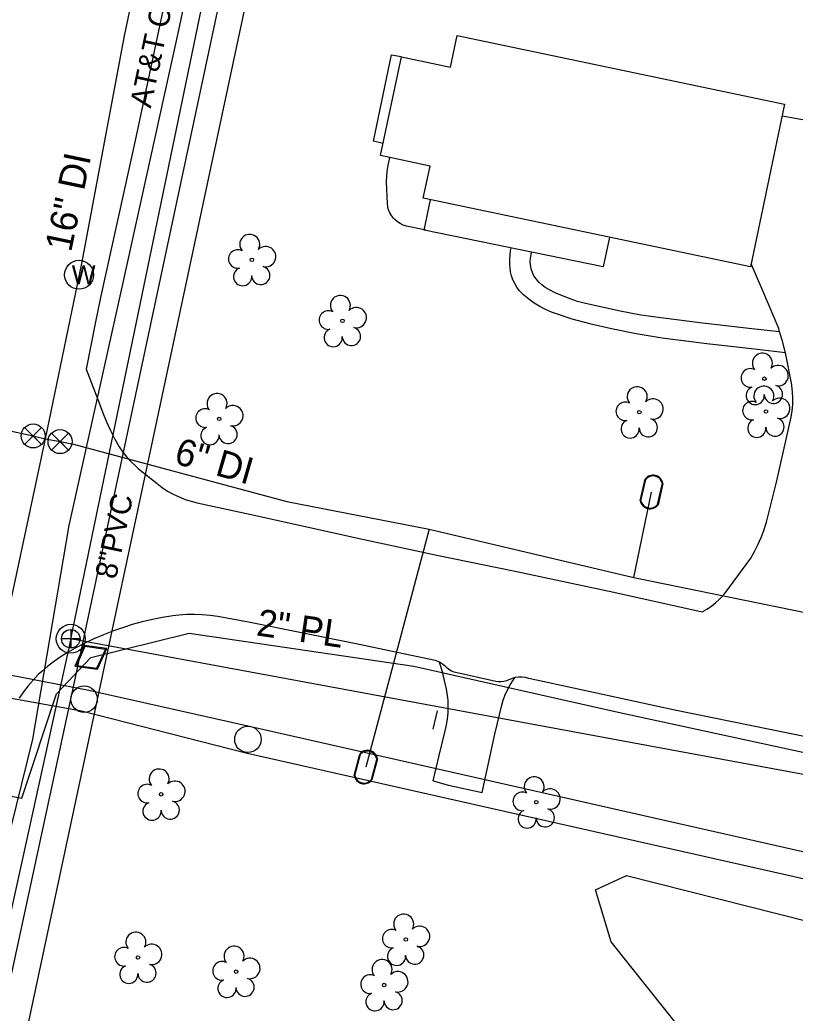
# Model space of a CAD drawing. Extents: x 1614427 to 1617186, y 896524 to 905462.
# Drawn here: x 1616435.3 to 1616579.4, y 900613 to 900797.8 of the extents above; entities that cross this region are included whole.
import ezdxf

# ---------------------------------------------------------------- set-up
doc = ezdxf.new("R2010")
doc.units = 0
for name, color, linetype in [('Exist Building', 7, 'Continuous'), ('Exist Other Culture Area Outline', 7, 'Continuous'), ('Exist Roads EOP', 7, 'Continuous'), ('Exist Roads EOP Other', 7, 'Continuous'), ('Exist Roads Soil', 7, 'Continuous'), ('Exist Structure Minor Head and End Wall', 7, 'Continuous'), ('Exist Utilities Gas UG Line SUE LOS B', 7, 'Continuous'), ('Exist Utilities Gas UG Line SUE LOS B Text', 7, 'Continuous'), ('Exist Utilities Gas Valve CELL', 7, 'Continuous'), ('Exist Utilities Other Pole CELL', 7, 'Continuous'), ('Exist Utilities Power UG Cable SUE LOS D', 7, 'Continuous'), ('Exist Utilities Sanitary Sewer Manhole CELL', 7, 'Continuous'), ('Exist Utilities Sanitary Sewer UG Line', 7, 'Continuous'), ('Exist Utilities Sanitary Sewer UG Line Text', 7, 'Continuous'), ('Exist Utilities Telephone UG FO SUE LOS B', 7, 'Continuous'), ('Exist Utilities Telephone UG FO SUE LOS B Text', 7, 'Continuous'), ('Exist Utilities TV UG Cable SUE LOS D', 7, 'Continuous'), ('Exist Utilities TV UG FO Cable SUE LOS D', 7, 'Continuous'), ('Exist Utilities Water Manhole CELL', 7, 'Continuous'), ('Exist Utilities Water Meter CELL', 7, 'Continuous'), ('Exist Utilities Water UG Line SUE LOS B', 7, 'Continuous'), ('Exist Utilities Water UG Line SUE LOS B Text', 7, 'Continuous'), ('Exist Utilities Water Valve CELL', 7, 'Continuous'), ('Exist Vegetation Tree CELL', 7, 'Continuous'), ('Exist Vegetation Woods Line', 7, 'Continuous')]:
    doc.layers.add(name, color=color, linetype=linetype)

msp = doc.modelspace()

# ---------------------------------------------------------------- linework, layer by layer
at = {"layer": 'Exist Building'}
msp.add_lwpolyline([(1616516.6, 900794.92), (1616577.44, 900782.16), (1616571.09, 900751.89), (1616510.28, 900764.65), (1616511.54, 900770.62), (1616502.33, 900772.55), (1616506.2, 900790.96), (1616515.36, 900789.04)], close=True, dxfattribs=at)
at = {"layer": 'Exist Other Culture Area Outline'}
for points in [[(1616502.81, 900774.84), (1616501.03, 900775.23), (1616504.38, 900791.33), (1616506.18, 900790.97)], [(1616510.76, 900758.68), (1616507.75, 900759.33), (1616507.14, 900759.45), (1616506.55, 900759.64), (1616505.99, 900759.91), (1616505.47, 900760.25), (1616505, 900760.66), (1616504.73, 900760.94), (1616504.36, 900761.41), (1616504.06, 900761.92), (1616503.82, 900762.47), (1616503.67, 900763.05), (1616503.59, 900763.63), (1616503.46, 900767.65), (1616503.51, 900768.85), (1616503.64, 900770.04), (1616503.81, 900771.02), (1616504.05, 900772.19)], [(1616544.87, 900757.39), (1616543.73, 900751.84), (1616510.46, 900758.69), (1616511.63, 900764.36)], [(1616577.6, 900735.88), (1616571.3, 900736.64), (1616562.97, 900737.54), (1616554.68, 900738.63), (1616549.82, 900739.43), (1616545.29, 900740.32), (1616541.51, 900741.19), (1616537.93, 900742.13), (1616535.24, 900743.04), (1616534.11, 900743.46), (1616533, 900743.95), (1616531.93, 900744.51), (1616530.9, 900745.14), (1616529.92, 900745.84), (1616528.98, 900746.6), (1616528.65, 900746.89), (1616528.12, 900747.46), (1616527.66, 900748.08), (1616527.26, 900748.74), (1616526.93, 900749.45), (1616526.68, 900750.18), (1616526.5, 900750.94), (1616526.4, 900751.71), (1616526.38, 900752.17), (1616526.36, 900753.19), (1616526.42, 900754.21), (1616526.55, 900755.22), (1616526.59, 900755.37)], [(1616541.85, 900744.73), (1616540.4, 900745.05), (1616538.96, 900745.45), (1616537.55, 900745.92), (1616536.15, 900746.45), (1616534.78, 900747.06), (1616533.61, 900747.65), (1616532.94, 900748.05), (1616532.32, 900748.51), (1616531.75, 900749.04), (1616531.24, 900749.62), (1616530.84, 900750.18), (1616530.56, 900750.84), (1616530.35, 900751.52), (1616530.22, 900752.23), (1616530.17, 900752.94), (1616530.19, 900753.45), (1616530.41, 900754.58)], [(1616576.52, 900739.8), (1616570.82, 900740.37), (1616561.68, 900741.46), (1616554.93, 900742.29), (1616550.7, 900742.9), (1616546.55, 900743.68), (1616541.85, 900744.73)]]:
    msp.add_lwpolyline(points, dxfattribs=at)
at = {"layer": 'Exist Roads EOP'}
for points in [[(1616506.95, 901008.01), (1616504.02, 900996.97), (1616501.39, 900985.55), (1616496, 900960.38), (1616490.77, 900935.39), (1616486.24, 900914.29), (1616481.23, 900890.84), (1616476.26, 900867), (1616470.04, 900838.9), (1616463.48, 900807.17), (1616456.7, 900775.38), (1616450.29, 900746.19), (1616449.34, 900741.63)], [(1616449.34, 900741.63), (1616447.6, 900732.86), (1616450.09, 900726.38), (1616450.69, 900724.7), (1616451.37, 900723.05), (1616452.12, 900721.43), (1616452.94, 900719.84), (1616453.76, 900718.4), (1616454.43, 900717.42), (1616455.16, 900716.48), (1616455.96, 900715.6), (1616456.81, 900714.77), (1616457.32, 900714.32), (1616460.8, 900711.55), (1616461.75, 900710.83), (1616462.75, 900710.17), (1616463.8, 900709.58), (1616464.87, 900709.07), (1616465.99, 900708.62), (1616467.12, 900708.26), (1616468.26, 900707.97), (1616478.26, 900705.78), (1616498.95, 900701.19), (1616512.77, 900698.21), (1616527.06, 900695.34), (1616545.67, 900691.33), (1616562.14, 900687.69)], [(1616585.33, 900663.62), (1616556.71, 900669.45), (1616539.6, 900673.18), (1616529.9, 900675.3), (1616529.27, 900675.45), (1616528.63, 900675.53), (1616527.98, 900675.53), (1616527.33, 900675.45), (1616527.13, 900675.4), (1616525.72, 900674.87), (1616525.22, 900674.72), (1616524.7, 900674.65), (1616524.17, 900674.66), (1616523.78, 900674.72), (1616516.03, 900676.44), (1616515.51, 900676.68), (1616515.02, 900676.98), (1616514.58, 900677.35), (1616514.35, 900677.59), (1616513.84, 900677.98), (1616513.3, 900678.32), (1616512.72, 900678.58), (1616512.48, 900678.67), (1616497.49, 900681.81), (1616477.77, 900685.76), (1616472.07, 900686.84), (1616470.63, 900687.04), (1616469.19, 900687.16), (1616467.74, 900687.2), (1616466.29, 900687.17), (1616464.85, 900687.06), (1616463.73, 900686.92), (1616461.82, 900686.64), (1616459.92, 900686.28), (1616458.04, 900685.84), (1616456.18, 900685.32), (1616454.54, 900684.8), (1616452.67, 900684.16), (1616450.83, 900683.44), (1616449.01, 900682.65), (1616447.23, 900681.79), (1616445.59, 900680.91), (1616444.25, 900680.18), (1616442.96, 900679.38), (1616441.7, 900678.52), (1616440.5, 900677.59), (1616439.34, 900676.6), (1616438.7, 900676.01), (1616437.73, 900674.99), (1616436.81, 900673.91), (1616435.96, 900672.79), (1616435.17, 900671.62)]]:
    msp.add_lwpolyline(points, dxfattribs=at)
at = {"layer": 'Exist Roads EOP Other'}
for points in [[(1616591.24, 900777.33), (1616576.97, 900779.92)], [(1616562.14, 900687.69), (1616563.01, 900688.17), (1616563.83, 900688.73), (1616564.61, 900689.34), (1616565.34, 900690.02), (1616566, 900690.74), (1616566.32, 900691.13), (1616571.16, 900697.68), (1616571.86, 900698.91), (1616572.49, 900700.18), (1616573.06, 900701.49), (1616573.57, 900702.82), (1616574.01, 900704.18), (1616574.06, 900704.37), (1616575.93, 900711.8), (1616578.66, 900723.92), (1616578.84, 900725.09), (1616578.95, 900726.27), (1616578.97, 900727.45), (1616578.92, 900728.63), (1616578.79, 900729.81), (1616578.77, 900729.94), (1616577.6, 900735.88), (1616577.03, 900738.07), (1616576.52, 900739.8), (1616576.34, 900740.39), (1616573.23, 900747.82), (1616571.2, 900752.42)]]:
    msp.add_lwpolyline(points, dxfattribs=at)
at = {"layer": 'Exist Roads Soil'}
for points in [[(1616512.08, 900656.26), (1616513.25, 900660.97), (1616514.33, 900665.54), (1616514.59, 900666.64), (1616514.77, 900667.77), (1616514.88, 900668.9), (1616514.91, 900670.04), (1616514.87, 900671.18), (1616514.83, 900671.69), (1616514.57, 900673.32), (1616514.24, 900674.93), (1616513.84, 900676.52), (1616513.37, 900678.09), (1616513.3, 900678.32)], [(1616512.08, 900656.26), (1616514.99, 900655.45), (1616521.21, 900654.09), (1616523.59, 900664.92), (1616524.87, 900670.3), (1616525.15, 900671.29), (1616525.5, 900672.26), (1616525.93, 900673.2), (1616526.43, 900674.11), (1616526.99, 900674.98), (1616527.33, 900675.45)]]:
    msp.add_lwpolyline(points, dxfattribs=at)
at = {"layer": 'Exist Structure Minor Head and End Wall'}
msp.add_lwpolyline([(1616512.11, 900665.86), (1616512.89, 900669.29)], dxfattribs=at)
at = {"layer": 'Exist Utilities Gas UG Line SUE LOS B'}
msp.add_lwpolyline([(1616394.55, 900660.9), (1616396.79, 900660.33), (1616435.63, 900653.06), (1616442.12, 900672.41), (1616448.47, 900679.22), (1616466.78, 900683.71), (1616508.5, 900677.59), (1616546.52, 900669.01), (1616592.84, 900659), (1616636.22, 900650.7), (1616681.17, 900641.76), (1616723.68, 900634.16), (1616764.96, 900626.4), (1616809.05, 900617.63), (1616814.7, 900616.8)], dxfattribs=at)
at = {"layer": 'Exist Utilities Gas Valve CELL'}
msp.add_line((1616448.47, 900679.22), (1616448.47, 900679.22), dxfattribs=at)
msp.add_lwpolyline([(1616451.46, 900680.87), (1616447.25, 900681.45), (1616445.48, 900677.58), (1616449.69, 900677), (1616451.46, 900680.87)], dxfattribs=at)
msp.add_lwpolyline([(1616449.57, 900677.22), (1616451.17, 900680.7), (1616447.37, 900681.23), (1616445.78, 900677.74)], close=True, dxfattribs=at)
at = {"layer": 'Exist Utilities Other Pole CELL'}
for centre in [(1616447.22, 900671.45), (1616477.68, 900663.97)]:
    msp.add_circle(centre, 2.46, dxfattribs=at)
at = {"layer": 'Exist Utilities Power UG Cable SUE LOS D'}
for p, q in [((1616444.89, 900672.03), (1616472.94, 900803.7)), ((1616658.86, 900620.39), (1616477.27, 900661.42))]:
    msp.add_line(p, q, dxfattribs=at)
for points in [[(1616477.27, 900661.42), (1616446.72, 900669.19), (1616384.19, 900680.5), (1616178.13, 900769.29), (1616223.36, 900703.66)], [(1616314.39, 900071.71), (1616346.64, 900221.1), (1616409.48, 900508.01), (1616444.89, 900672.03)]]:
    msp.add_lwpolyline(points, dxfattribs=at)
at = {"layer": 'Exist Utilities Sanitary Sewer Manhole CELL'}
msp.add_lwpolyline([(1616444.75, 900684.39), (1616444.75, 900680.97), (1616444.75, 900682.68), (1616446.46, 900682.68), (1616443.04, 900682.68)], dxfattribs=at)
for radius in [2.69, 1.71]:
    msp.add_circle((1616444.75, 900682.68), radius, dxfattribs=at)
at = {"layer": 'Exist Utilities Sanitary Sewer UG Line'}
for p, q in [((1616444.7, 900682.44), (1616377.74, 900378.04)), ((1616444.99, 900682.64), (1616817.89, 900613.71))]:
    msp.add_line(p, q, dxfattribs=at)
msp.add_lwpolyline([(1616444.8, 900682.93), (1616490.78, 900905.02), (1616557.11, 901230.35), (1616512.18, 901240.77), (1616568.35, 901492.88)], dxfattribs=at)
at = {"layer": 'Exist Utilities Telephone UG FO SUE LOS B'}
msp.add_lwpolyline([(1616504.35, 900979.92), (1616494.25, 900933.3), (1616484.09, 900886.8), (1616474.48, 900841.84), (1616464.75, 900795.88), (1616454.35, 900748.64), (1616444.4, 900703.78), (1616437.64, 900664.03), (1616423.47, 900606.59), (1616412.32, 900555.07), (1616402.98, 900510.37), (1616391.52, 900460.55), (1616381.89, 900419.08), (1616372.74, 900375.18)], dxfattribs=at)
at = {"layer": 'Exist Utilities TV UG Cable SUE LOS D'}
msp.add_lwpolyline([(1616660.46, 900624.98), (1616478.2, 900666.27), (1616448.1, 900673.09), (1616385.44, 900685.23), (1616179.59, 900773.68)], dxfattribs=at)
at = {"layer": 'Exist Utilities TV UG FO Cable SUE LOS D'}
msp.add_lwpolyline([(1616351.28, 900220.72), (1616414.71, 900507.45), (1616449.63, 900671.08), (1616477.75, 900802.82), (1616502.4, 900916.25), (1616548.57, 901130.04)], dxfattribs=at)
at = {"layer": 'Exist Utilities Water Manhole CELL'}
msp.add_line((1616446.28, 900750.39), (1616446.28, 900750.39), dxfattribs=at)
msp.add_circle((1616446.28, 900750.39), 2.69, dxfattribs=at)
at = {"layer": 'Exist Utilities Water Meter CELL'}
for p, q in [((1616552.71, 900709.98), (1616552.71, 900709.98)), ((1616499.58, 900658.81), (1616499.58, 900658.81))]:
    msp.add_line(p, q, dxfattribs=at)
for points in [[(1616550.6, 900708.37), (1616551.51, 900712.37)], [(1616550.74, 900708.34), (1616551.64, 900712.34)], [(1616554.68, 900711.63), (1616553.78, 900707.65)], [(1616554.82, 900711.59), (1616553.92, 900707.62)], [(1616497.43, 900657.26), (1616498.45, 900661.23)], [(1616497.56, 900657.23), (1616498.59, 900661.2)], [(1616501.61, 900660.4), (1616500.59, 900656.45)], [(1616501.74, 900660.36), (1616500.72, 900656.42)]]:
    msp.add_lwpolyline(points, dxfattribs=at)
for centre, radius, start, end in [((1616552.99, 900711.26), 1.86, 10.3897, 143.191), ((1616552.99, 900711.25), 1.73, 12.5126, 140.994), ((1616552.42, 900708.72), 1.86, 190.86, 323.52), ((1616552.42, 900708.71), 1.73, 192.3388, 322.0845), ((1616499.91, 900660.08), 1.86, 8.7058, 141.5071), ((1616499.9, 900660.07), 1.73, 10.8287, 139.3101), ((1616499.26, 900657.56), 1.86, 189.1761, 321.8361), ((1616499.26, 900657.55), 1.73, 190.6549, 320.4006)]:
    msp.add_arc(centre, radius, start, end, dxfattribs=at)
at = {"layer": 'Exist Utilities Water UG Line SUE LOS B'}
for p, q in [((1616549.43, 900694.08), (1616552.71, 900709.98)), ((1616511.34, 900703.06), (1616499.58, 900658.81))]:
    msp.add_line(p, q, dxfattribs=at)
for points in [[(1616493.22, 900973.35), (1616487.23, 900947.29), (1616480.58, 900916.03), (1616472.64, 900881.54), (1616464.62, 900842.16), (1616454.64, 900794.87), (1616446.79, 900752.77), (1616446.28, 900750.39), (1616440.01, 900719.87), (1616430.91, 900677.69), (1616418.54, 900626.53), (1616407.93, 900577.61), (1616397.15, 900529.91), (1616384.4, 900474.12), (1616373.54, 900426.18), (1616364.03, 900380.59)], [(1615838.68, 900748.9), (1615870.09, 900749.75), (1615890.74, 900749.26), (1615917.36, 900748.75), (1615969.02, 900750.45), (1615984.82, 900750.72), (1616022.09, 900751.4), (1616064.28, 900751.83), (1616094.07, 900751.08), (1616131.07, 900752.6), (1616176.47, 900752.66), (1616216.34, 900752.48), (1616248.62, 900749.9), (1616274.02, 900748.27), (1616314.71, 900741.6), (1616358.63, 900735.89), (1616406.82, 900727.11), (1616437.74, 900720.41), (1616440.01, 900719.87)], [(1616440.01, 900719.87), (1616442.75, 900719.35), (1616445.26, 900718.9), (1616484.88, 900708.21), (1616511.34, 900703.06), (1616549.43, 900694.08), (1616599.5, 900683.85), (1616634.01, 900676.8), (1616664.96, 900670.95), (1616711.3, 900661.97), (1616757.89, 900653.17), (1616806.93, 900644.84), (1616813.89, 900643.35), (1616819.64, 900642.38)]]:
    msp.add_lwpolyline(points, dxfattribs=at)
at = {"layer": 'Exist Utilities Water Valve CELL'}
for points in [[(1616439.32, 900721.99), (1616436.17, 900718.84), (1616437.74, 900720.41), (1616439.32, 900718.84), (1616436.17, 900721.99)], [(1616444.32, 900720.92), (1616441.17, 900717.77), (1616442.75, 900719.35), (1616444.32, 900717.77), (1616441.17, 900720.92)]]:
    msp.add_lwpolyline(points, dxfattribs=at)
for centre in [(1616437.74, 900720.41), (1616442.75, 900719.35)]:
    msp.add_circle(centre, 2.23, dxfattribs=at)
at = {"layer": 'Exist Vegetation Tree CELL'}
for p, q in [((1616478.4, 900753.17), (1616478.4, 900753.17)), ((1616495.25, 900741.82), (1616495.25, 900741.82)), ((1616573.68, 900731.06), (1616573.68, 900731.06)), ((1616550.42, 900724.83), (1616550.42, 900724.83)), ((1616573.98, 900724.96), (1616573.98, 900724.96)), ((1616472.32, 900723.58), (1616472.32, 900723.58)), ((1616461.56, 900653.73), (1616461.56, 900653.73)), ((1616531.28, 900652.28), (1616531.28, 900652.28)), ((1616507.02, 900626.74), (1616507.02, 900626.74)), ((1616457.24, 900623.38), (1616457.24, 900623.38)), ((1616475.48, 900620.76), (1616475.48, 900620.76)), ((1616502.99, 900618.28), (1616502.99, 900618.28))]:
    msp.add_line(p, q, dxfattribs=at)
for centre in [(1616478.4, 900753.17), (1616495.25, 900741.82), (1616573.68, 900731.06), (1616550.42, 900724.83), (1616573.98, 900724.96), (1616472.32, 900723.58), (1616461.56, 900653.73), (1616531.28, 900652.28), (1616507.02, 900626.74), (1616457.24, 900623.38), (1616475.48, 900620.76), (1616502.99, 900618.28)]:
    msp.add_circle(centre, 0.326, dxfattribs=at)
for centre, radius, start, end in [((1616478.02, 900756.05), 1.86, 330.1651, 219.7134), ((1616475.8, 900753.33), 1.73, 62.6636, 279.3457), ((1616480.95, 900753.76), 1.9, 257.1011, 134.1999), ((1616476.7, 900750.05), 1.69, 111.5671, 6.231), ((1616480.07, 900750.27), 1.7, 181.2822, 74.56), ((1616494.86, 900744.69), 1.86, 330.1651, 219.7134), ((1616492.64, 900741.97), 1.73, 62.6636, 279.3457), ((1616497.8, 900742.41), 1.9, 257.1011, 134.1999), ((1616493.54, 900738.7), 1.69, 111.5671, 6.231), ((1616496.92, 900738.92), 1.7, 181.2822, 74.56), ((1616573.3, 900733.93), 1.86, 330.1651, 219.7134), ((1616571.08, 900731.21), 1.73, 62.6636, 279.3457), ((1616576.23, 900731.64), 1.9, 257.1011, 134.1999), ((1616550.04, 900727.71), 1.86, 330.1651, 219.7134), ((1616571.98, 900727.93), 1.69, 111.5671, 6.231), ((1616573.59, 900727.83), 1.86, 330.1651, 219.7134), ((1616575.36, 900728.16), 1.7, 181.2822, 74.56), ((1616471.94, 900726.45), 1.86, 330.1651, 219.7134), ((1616547.82, 900724.99), 1.73, 62.6636, 279.3457), ((1616552.97, 900725.42), 1.9, 257.1011, 134.1999), ((1616571.37, 900725.11), 1.73, 62.6636, 279.3457), ((1616576.53, 900725.55), 1.9, 257.1011, 134.1999), ((1616469.72, 900723.73), 1.73, 62.6636, 279.3457), ((1616474.87, 900724.17), 1.9, 257.1011, 134.1999), ((1616548.72, 900721.71), 1.69, 111.5671, 6.231), ((1616552.1, 900721.94), 1.7, 181.2822, 74.56), ((1616572.27, 900721.84), 1.69, 111.5671, 6.231), ((1616575.65, 900722.06), 1.7, 181.2822, 74.56), ((1616470.62, 900720.46), 1.69, 111.5671, 6.231), ((1616473.99, 900720.68), 1.7, 181.2822, 74.56), ((1616461.17, 900656.6), 1.86, 330.1651, 219.7134), ((1616530.89, 900655.15), 1.86, 330.1651, 219.7134), ((1616458.95, 900653.88), 1.73, 62.6636, 279.3457), ((1616464.11, 900654.32), 1.9, 257.1011, 134.1999), ((1616533.83, 900652.87), 1.9, 257.1011, 134.1999), ((1616528.67, 900652.43), 1.73, 62.6636, 279.3457), ((1616459.85, 900650.61), 1.69, 111.5671, 6.231), ((1616463.23, 900650.83), 1.7, 181.2822, 74.56), ((1616532.95, 900649.38), 1.7, 181.2822, 74.56), ((1616529.58, 900649.16), 1.69, 111.5671, 6.231), ((1616506.63, 900629.61), 1.86, 330.1651, 219.7134), ((1616509.57, 900627.32), 1.9, 257.1011, 134.1999), ((1616456.85, 900626.25), 1.86, 330.1651, 219.7134), ((1616504.41, 900626.89), 1.73, 62.6636, 279.3457), ((1616454.63, 900623.53), 1.73, 62.6636, 279.3457), ((1616459.79, 900623.97), 1.9, 257.1011, 134.1999), ((1616475.1, 900623.63), 1.86, 330.1651, 219.7134), ((1616505.31, 900623.61), 1.69, 111.5671, 6.231), ((1616508.69, 900623.84), 1.7, 181.2822, 74.56), ((1616478.03, 900621.35), 1.9, 257.1011, 134.1999), ((1616455.53, 900620.26), 1.69, 111.5671, 6.231), ((1616458.91, 900620.48), 1.7, 181.2822, 74.56), ((1616472.88, 900620.91), 1.73, 62.6636, 279.3457), ((1616502.61, 900621.15), 1.86, 330.1651, 219.7134), ((1616477.15, 900617.86), 1.7, 181.2822, 74.56), ((1616500.39, 900618.43), 1.73, 62.6636, 279.3457), ((1616505.54, 900618.87), 1.9, 257.1011, 134.1999), ((1616473.78, 900617.64), 1.69, 111.5671, 6.231), ((1616501.29, 900615.16), 1.69, 111.5671, 6.231), ((1616504.67, 900615.38), 1.7, 181.2822, 74.56)]:
    msp.add_arc(centre, radius, start, end, dxfattribs=at)
at = {"layer": 'Exist Vegetation Woods Line'}
msp.add_lwpolyline([(1616558.58, 900609.53), (1616545.17, 900626.32), (1616542.29, 900635.97), (1616548.02, 900638.67), (1616559.6, 900635.72), (1616615.74, 900621.53), (1616664.38, 900608.74)], dxfattribs=at)

# ---------------------------------------------------------------- texts
at = {"layer": 'Exist Utilities Gas UG Line SUE LOS B Text'}
msp.add_text('2" PL', height=5, rotation=351.664, dxfattribs=at).set_placement((1616479.09, 900683.33))
at = {"layer": 'Exist Utilities Sanitary Sewer UG Line Text'}
msp.add_text('8"PVC', height=4, rotation=78.3036, dxfattribs=at).set_placement((1616453.14, 900693.61))
at = {"layer": 'Exist Utilities Telephone UG FO SUE LOS B Text'}
msp.add_text('AT&T Corp.', height=4, rotation=78.0525, dxfattribs=at).set_placement((1616459.61, 900781.25))
at = {"layer": 'Exist Utilities Water Manhole CELL'}
msp.add_text('W', height=3.5, dxfattribs=at).set_placement((1616444.93, 900748.64))
at = {"layer": 'Exist Utilities Water UG Line SUE LOS B Text'}
for s, rotation, p in [('16" DI', 78.1797, (1616444.8, 900754.47)), ('6" DI', 343.9851, (1616463.74, 900715.37))]:
    msp.add_text(s, height=5, rotation=rotation, dxfattribs=at).set_placement(p)

doc.saveas('drawing.dxf')
